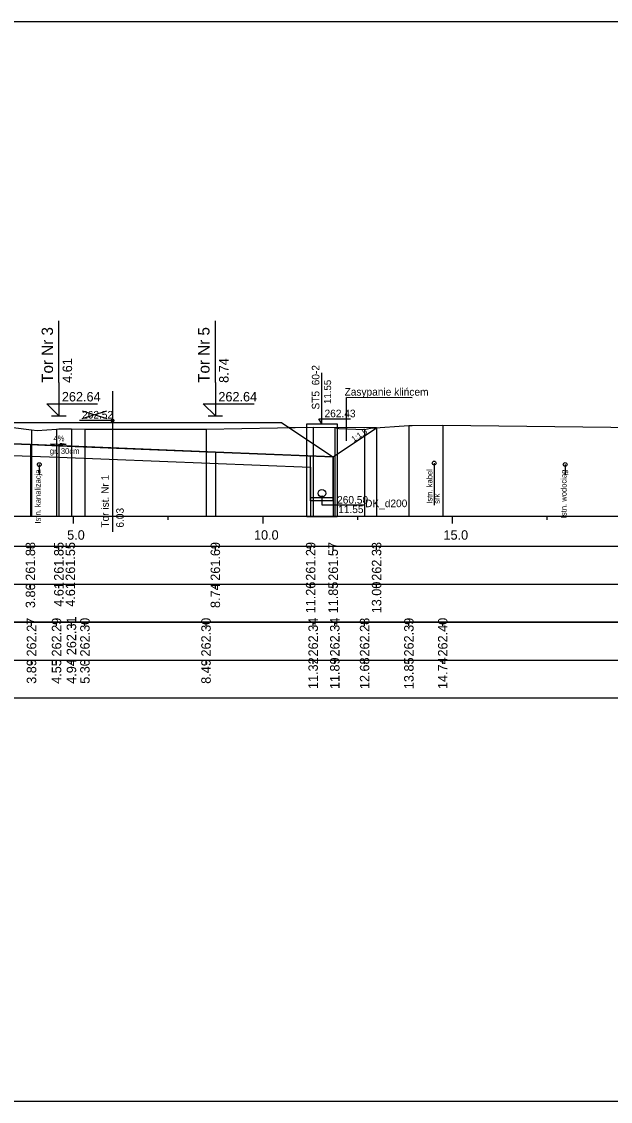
# Model space of a CAD drawing. Extents: x 6516023 to 6560129, y 5513077 to 5529206.
# Drawn here: x 6518607.09 to 6518622.63, y 5514518.16 to 5514546.66 of the extents above; entities that cross this region are included whole.
import ezdxf

# ---------------------------------------------------------------- set-up
doc = ezdxf.new("R2010")
doc.units = 0
for name, color, linetype in [('IR_default', 7, 'Continuous'), ('TOR_PRZEK_P-kable', 7, 'Continuous'), ('TOR_PRZEK_P-komponent', 7, 'Continuous'), ('TOR_PRZEK_P-odwodnienie', 7, 'Continuous'), ('TOR_PRZEK_P-opisy', 7, 'Continuous'), ('TOR_PRZEK_P-tabelka istniejace', 7, 'Continuous'), ('TOR_PRZEK_P-tabelka projektowane', 7, 'Continuous'), ('TOR_PRZEK_P-teren istniejacy', 7, 'Continuous'), ('TOR_PRZEK_P-tory istniejace', 7, 'Continuous'), ('TOR_PRZEK_P-tory projektowane', 7, 'Continuous'), ('TOR_PRZEK_P-uklad odniesienia', 7, 'Continuous'), ('TOR_PRZEK_P-warstwa ochronna I', 7, 'Continuous'), ('TOR_PRZEK_P-warstwa ochronna II', 7, 'Continuous'), ('TOR_RAMKI-ramka+tabelka 1', 7, 'Continuous')]:
    doc.layers.add(name, color=color, linetype=linetype)

msp = doc.modelspace()

# ---------------------------------------------------------------- linework, layer by layer
at = {"layer": 'IR_default'}
msp.add_lwpolyline([(6518590.868, 5514535.348), (6518593.752, 5514535.418), (6518595.806, 5514535.344), (6518596.181, 5514535.594), (6518596.896, 5514536.071), (6518598.098, 5514536.071), (6518600.396, 5514536.071), (6518601.257, 5514536.071), (6518601.713, 5514536.071), (6518604.014, 5514536.071), (6518605.213, 5514536.071), (6518605.652, 5514536.071), (6518606.324, 5514536.071), (6518608.088, 5514536.071), (6518609.824, 5514536.071), (6518610.169, 5514536.071), (6518610.454, 5514536.071), (6518613.691, 5514536.071), (6518613.954, 5514536.071), (6518614, 5514536.04), (6518615.303, 5514535.172), (6518615.313, 5514535.171), (6518616.459, 5514535.936)], dxfattribs=at)
at = {"layer": 'TOR_PRZEK_P-kable'}
for p, q in [((6518607.558, 5514534.964), (6518607.558, 5514534.695)), ((6518617.978, 5514535.004), (6518617.978, 5514533.895)), ((6518621.434, 5514534.968), (6518621.434, 5514534.698))]:
    msp.add_line(p, q, dxfattribs=at)
for centre in [(6518607.558, 5514534.964), (6518617.978, 5514535.004), (6518621.434, 5514534.968)]:
    msp.add_circle(centre, 0.05, dxfattribs=at)
at = {"layer": 'TOR_PRZEK_P-komponent'}
for p, q in [((6518616.459, 5514535.936), (6518614.152, 5514535.939)), ((6518615.313, 5514535.171), (6518616.459, 5514535.936))]:
    msp.add_line(p, q, dxfattribs=at)
msp.add_lwpolyline([(6518590.868, 5514535.348), (6518593.638, 5514535.415), (6518595.806, 5514535.344), (6518596.896, 5514536.071), (6518600.396, 5514536.071), (6518601.713, 5514536.071), (6518605.213, 5514536.071), (6518606.324, 5514536.071), (6518609.824, 5514536.071), (6518610.454, 5514536.071), (6518613.954, 5514536.071), (6518615.303, 5514535.172), (6518612.204, 5514535.296), (6518607.324, 5514535.491), (6518606.114, 5514535.539), (6518605.714, 5514535.372), (6518603.463, 5514535.462), (6518602.713, 5514535.492), (6518601.11, 5514535.557), (6518599.396, 5514535.488), (6518598.646, 5514535.458), (6518595.806, 5514535.344), (6518593.637, 5514535.415), (6518590.868, 5514535.348)], dxfattribs=at)
at = {"layer": 'TOR_PRZEK_P-odwodnienie'}
for p, q in [((6518615.016, 5514536.038), (6518615.016, 5514537.388)), ((6518615.016, 5514536.038), (6518614.933, 5514536.176)), ((6518614.933, 5514536.176), (6518615.773, 5514536.176)), ((6518614.717, 5514534.005), (6518614.713, 5514535.195)), ((6518615.317, 5514534.007), (6518615.313, 5514535.171)), ((6518615.316, 5514534.086), (6518614.716, 5514534.086)), ((6518615.317, 5514534.006), (6518614.717, 5514534.006))]:
    msp.add_line(p, q, dxfattribs=at)
for points in [[(6518614.616, 5514534.085), (6518614.616, 5514536.038), (6518615.416, 5514536.038), (6518615.416, 5514533.586), (6518614.616, 5514533.586), (6518614.616, 5514534.085)], [(6518615.017, 5514534.106), (6518615.017, 5514533.899), (6518616.127, 5514533.899)]]:
    msp.add_lwpolyline(points, dxfattribs=at)
for centre, radius in [((6518615.017, 5514534.206), 0.1), ((6518615.017, 5514534.106), 0.03)]:
    msp.add_circle(centre, radius, dxfattribs=at)
at = {"layer": 'TOR_PRZEK_P-opisy'}
msp.add_line((6518615.665, 5514535.589), (6518615.665, 5514536.736), dxfattribs=at)
msp.add_line((6518615.665, 5514535.589), (6518615.665, 5514536.736), dxfattribs=at)
for points in [[(6518617.397, 5514536.725), (6518615.665, 5514536.736)], [(6518607.854, 5514535.514), (6518608.272, 5514535.495), (6518608.104, 5514535.523)]]:
    msp.add_lwpolyline(points, dxfattribs=at)
at = {"layer": 'TOR_PRZEK_P-tabelka istniejace'}
for p, q in [((6518607.353, 5514530.706), (6518607.353, 5514530.806)), ((6518608.014, 5514530.706), (6518608.014, 5514530.806)), ((6518608.407, 5514530.706), (6518608.407, 5514530.806)), ((6518608.763, 5514530.706), (6518608.763, 5514530.806)), ((6518611.958, 5514530.706), (6518611.958, 5514530.806)), ((6518614.785, 5514530.706), (6518614.785, 5514530.806)), ((6518615.356, 5514530.706), (6518615.356, 5514530.806)), ((6518616.143, 5514530.706), (6518616.143, 5514530.806)), ((6518617.311, 5514530.706), (6518617.311, 5514530.806)), ((6518618.204, 5514530.706), (6518618.204, 5514530.806)), ((6518544.663, 5514529.806), (6518653.463, 5514529.806)), ((6518607.353, 5514529.706), (6518607.353, 5514529.806)), ((6518608.014, 5514529.706), (6518608.014, 5514529.806)), ((6518608.407, 5514529.706), (6518608.407, 5514529.806)), ((6518608.763, 5514529.706), (6518608.763, 5514529.806)), ((6518611.958, 5514529.706), (6518611.958, 5514529.806)), ((6518614.785, 5514529.706), (6518614.785, 5514529.806)), ((6518615.356, 5514529.706), (6518615.356, 5514529.806)), ((6518616.143, 5514529.706), (6518616.143, 5514529.806)), ((6518617.311, 5514529.706), (6518617.311, 5514529.806)), ((6518618.204, 5514529.706), (6518618.204, 5514529.806))]:
    msp.add_line(p, q, dxfattribs=at)
for points in [[(6518617.311, 5514535.997), (6518617.311, 5514533.806), (6518617.311, 5514533.676), (6518617.311, 5514533.606)], [(6518618.204, 5514536.006), (6518618.204, 5514533.806), (6518618.204, 5514533.676), (6518618.204, 5514533.606)], [(6518607.353, 5514535.879), (6518607.353, 5514533.806), (6518607.353, 5514533.676), (6518607.353, 5514533.606)], [(6518608.014, 5514535.899), (6518608.014, 5514533.806), (6518608.014, 5514533.676), (6518608.014, 5514533.606)], [(6518608.407, 5514535.912), (6518608.407, 5514533.806), (6518608.407, 5514533.676), (6518608.407, 5514533.606)], [(6518608.763, 5514535.903), (6518608.763, 5514533.806), (6518608.763, 5514533.676), (6518608.763, 5514533.606)], [(6518611.958, 5514535.903), (6518611.958, 5514533.806), (6518611.958, 5514533.676), (6518611.958, 5514533.606)], [(6518614.785, 5514535.949), (6518614.785, 5514533.806), (6518614.785, 5514533.676), (6518614.785, 5514533.606)], [(6518615.356, 5514535.946), (6518615.356, 5514533.806), (6518615.356, 5514533.676), (6518615.356, 5514533.606)], [(6518616.143, 5514535.887), (6518616.143, 5514533.806), (6518616.143, 5514533.676), (6518616.143, 5514533.606)]]:
    msp.add_lwpolyline(points, dxfattribs=at)
msp.add_lwpolyline([(6518544.663, 5514530.806), (6518544.663, 5514528.806), (6518653.463, 5514528.806), (6518653.463, 5514530.806)], close=True, dxfattribs=at)
at = {"layer": 'TOR_PRZEK_P-tabelka projektowane'}
for p, q in [((6518607.324, 5514532.706), (6518607.324, 5514532.806)), ((6518608.074, 5514532.706), (6518608.074, 5514532.806)), ((6518608.078, 5514532.706), (6518608.078, 5514532.806)), ((6518612.204, 5514532.706), (6518612.204, 5514532.806)), ((6518614.718, 5514532.706), (6518614.718, 5514532.806)), ((6518615.313, 5514532.706), (6518615.313, 5514532.806)), ((6518616.459, 5514532.706), (6518616.459, 5514532.806)), ((6518544.663, 5514531.806), (6518653.463, 5514531.806)), ((6518607.324, 5514531.706), (6518607.324, 5514531.806)), ((6518608.074, 5514531.706), (6518608.074, 5514531.806)), ((6518608.078, 5514531.706), (6518608.078, 5514531.806)), ((6518612.204, 5514531.706), (6518612.204, 5514531.806)), ((6518614.718, 5514531.706), (6518614.718, 5514531.806)), ((6518615.313, 5514531.706), (6518615.313, 5514531.806)), ((6518616.459, 5514531.706), (6518616.459, 5514531.806))]:
    msp.add_line(p, q, dxfattribs=at)
for points in [[(6518616.459, 5514535.936), (6518616.459, 5514533.806), (6518616.459, 5514533.676), (6518616.459, 5514533.606)], [(6518607.324, 5514535.491), (6518607.324, 5514533.806), (6518607.324, 5514533.676), (6518607.324, 5514533.606)], [(6518608.074, 5514535.461), (6518608.074, 5514533.806), (6518608.074, 5514533.676), (6518608.074, 5514533.606)], [(6518608.078, 5514535.161), (6518608.078, 5514533.806), (6518608.078, 5514533.676), (6518608.078, 5514533.606)], [(6518612.204, 5514535.296), (6518612.204, 5514533.806), (6518612.204, 5514533.676), (6518612.204, 5514533.606)], [(6518615.313, 5514535.171), (6518615.313, 5514533.806), (6518615.313, 5514533.676), (6518615.313, 5514533.606)], [(6518614.718, 5514534.895), (6518614.718, 5514533.806), (6518614.718, 5514533.676), (6518614.718, 5514533.606)]]:
    msp.add_lwpolyline(points, dxfattribs=at)
msp.add_lwpolyline([(6518544.663, 5514532.806), (6518544.663, 5514530.806), (6518653.463, 5514530.806), (6518653.463, 5514532.806)], close=True, dxfattribs=at)
at = {"layer": 'TOR_PRZEK_P-teren istniejacy'}
msp.add_lwpolyline([(6518606.376, 5514536.007), (6518607.353, 5514535.879), (6518607.502, 5514535.864), (6518608.014, 5514535.899), (6518608.072, 5514535.905), (6518608.407, 5514535.912), (6518608.763, 5514535.903), (6518611.958, 5514535.903), (6518614.785, 5514535.949), (6518615.356, 5514535.946), (6518615.463, 5514535.914), (6518616.143, 5514535.887), (6518616.295, 5514535.924), (6518617.311, 5514535.997), (6518617.394, 5514536), (6518618.204, 5514536.006), (6518629.298, 5514535.875)], dxfattribs=at)
at = {"layer": 'TOR_PRZEK_P-tory istniejace'}
for p, q in [((6518609.488, 5514536.905), (6518609.488, 5514533.185)), ((6518608.688, 5514536.177), (6518609.34, 5514536.38)), ((6518608.688, 5514536.38), (6518609.34, 5514536.177)), ((6518609.488, 5514536.13), (6518608.622, 5514536.13))]:
    msp.add_line(p, q, dxfattribs=at)
msp.add_circle((6518609.488, 5514536.13), 0.035, dxfattribs=at)
at = {"layer": 'TOR_PRZEK_P-tory projektowane'}
for p, q in [((6518608.074, 5514537.129), (6518608.074, 5514538.761)), ((6518612.204, 5514537.128), (6518612.204, 5514538.76)), ((6518608.074, 5514537.129), (6518608.074, 5514536.251)), ((6518612.204, 5514537.128), (6518612.204, 5514536.251)), ((6518608.074, 5514536.251), (6518607.755, 5514536.57)), ((6518607.755, 5514536.57), (6518609.099, 5514536.57)), ((6518612.204, 5514536.251), (6518611.885, 5514536.57)), ((6518611.885, 5514536.57), (6518613.229, 5514536.57)), ((6518607.882, 5514536.251), (6518608.266, 5514536.251)), ((6518612.013, 5514536.251), (6518612.396, 5514536.251))]:
    msp.add_line(p, q, dxfattribs=at)
at = {"layer": 'TOR_PRZEK_P-uklad odniesienia'}
for p, q in [((6518548.463, 5514533.606), (6518653.463, 5514533.606)), ((6518608.463, 5514533.406), (6518608.463, 5514533.606)), ((6518610.963, 5514533.506), (6518610.963, 5514533.606)), ((6518613.463, 5514533.406), (6518613.463, 5514533.606)), ((6518615.963, 5514533.506), (6518615.963, 5514533.606)), ((6518618.463, 5514533.406), (6518618.463, 5514533.606)), ((6518620.963, 5514533.506), (6518620.963, 5514533.606))]:
    msp.add_line(p, q, dxfattribs=at)
at = {"layer": 'TOR_PRZEK_P-warstwa ochronna I'}
msp.add_lwpolyline([(6518606.119, 5514535.238), (6518606.859, 5514535.206), (6518608.078, 5514535.161), (6518614.718, 5514534.895)], dxfattribs=at)
at = {"layer": 'TOR_PRZEK_P-warstwa ochronna II'}
msp.add_lwpolyline([(6518579.041, 5514536.012), (6518580.058, 5514535.334), (6518583.262, 5514535.462), (6518584.012, 5514535.492), (6518585.645, 5514535.557), (6518587.283, 5514535.492), (6518588.033, 5514535.462), (6518590.868, 5514535.348), (6518593.752, 5514535.418), (6518595.806, 5514535.344), (6518598.646, 5514535.458), (6518599.396, 5514535.488), (6518601.11, 5514535.557), (6518602.713, 5514535.492), (6518603.463, 5514535.462), (6518605.714, 5514535.372), (6518606.114, 5514535.539), (6518607.324, 5514535.491), (6518608.074, 5514535.461), (6518612.204, 5514535.296), (6518615.313, 5514535.171), (6518616.459, 5514535.936)], dxfattribs=at)
at = {"layer": 'TOR_RAMKI-ramka+tabelka 1'}
msp.add_lwpolyline([(6518542.013, 5514546.656), (6518789.513, 5514546.656), (6518789.513, 5514518.156), (6518542.013, 5514518.156)], close=True, dxfattribs=at)

# ---------------------------------------------------------------- texts
at = {"layer": 'TOR_PRZEK_P-kable'}
for s, height, p in [('Istn. kanalizacja', 0.14999, (6518607.596, 5514533.408)), ('Istn. kabel', 0.14999, (6518617.933, 5514533.931)), ('Istn. wodociąg', 0.14999, (6518621.472, 5514533.549)), ('srk', 0.15, (6518618.127, 5514533.931))]:
    msp.add_text(s, height=height, rotation=90.0511, dxfattribs=at).set_placement(p)
at = {"layer": 'TOR_PRZEK_P-odwodnienie'}
for s, height, rotation, p in [('ST5_60-2', 0.2, 90, (6518614.95, 5514536.417)), ('11.55', 0.19, 90, (6518615.259, 5514536.565)), ('260.50', 0.2, 360, (6518615.417, 5514533.934)), ('DK_d200', 0.2, 360, (6518616.155, 5514533.84)), ('11.55', 0.2, 360, (6518615.445, 5514533.684))]:
    msp.add_text(s, height=height, rotation=rotation, dxfattribs=at).set_placement(p)
msp.add_text('262.43', height=0.2, dxfattribs=at).set_placement((6518615.086, 5514536.213))
at = {"layer": 'TOR_PRZEK_P-opisy'}
for s, height, rotation, p in [('Zasypanie klińcem', 0.2, 359.9489, (6518615.614, 5514536.785)), ('4%', 0.15, 359.8485, (6518607.933, 5514535.58)), ('1:1,5', 0.15, 34.0701, (6518615.859, 5514535.554))]:
    msp.add_text(s, height=height, rotation=rotation, dxfattribs=at).set_placement(p)
at = {"layer": 'TOR_PRZEK_P-tabelka istniejace'}
for s, p in [('262.27', (6518607.478, 5514529.898)), ('262.29', (6518608.139, 5514529.898)), ('262.31', (6518608.532, 5514529.933)), ('262.30', (6518608.888, 5514529.898)), ('262.30', (6518612.083, 5514529.898)), ('262.34', (6518614.91, 5514529.899)), ('262.34', (6518615.481, 5514529.899)), ('262.28', (6518616.268, 5514529.898)), ('262.39', (6518617.436, 5514529.898)), ('262.40', (6518618.329, 5514529.898)), ('3.89', (6518607.478, 5514529.178)), ('4.55', (6518608.139, 5514529.177)), ('4.94', (6518608.532, 5514529.178)), ('5.30', (6518608.888, 5514529.178)), ('8.49', (6518612.083, 5514529.178)), ('11.32', (6518614.91, 5514529.04)), ('11.89', (6518615.481, 5514529.038)), ('12.68', (6518616.268, 5514529.038)), ('13.85', (6518617.436, 5514529.037)), ('14.74', (6518618.329, 5514529.039))]:
    msp.add_text(s, height=0.25, rotation=90, dxfattribs=at).set_placement(p)
at = {"layer": 'TOR_PRZEK_P-tabelka projektowane'}
for s, p in [('261.88', (6518607.449, 5514531.898)), ('261.85', (6518608.199, 5514531.897)), ('261.55', (6518608.503, 5514531.897)), ('261.69', (6518612.329, 5514531.898)), ('261.29', (6518614.844, 5514531.898)), ('261.57', (6518615.438, 5514531.898)), ('262.33', (6518616.584, 5514531.898)), ('3.86', (6518607.449, 5514531.177)), ('4.61', (6518608.199, 5514531.212)), ('4.61', (6518608.503, 5514531.212)), ('8.74', (6518612.329, 5514531.178)), ('11.26', (6518614.844, 5514531.038)), ('11.85', (6518615.438, 5514531.037)), ('13.00', (6518616.584, 5514531.038))]:
    msp.add_text(s, height=0.25, rotation=90, dxfattribs=at).set_placement(p)
at = {"layer": 'TOR_PRZEK_P-tory istniejace'}
msp.add_text('262.52', height=0.2, dxfattribs=at).set_placement((6518608.688, 5514536.18))
for s, rotation, p in [('Tor ist. Nr 1', 90.0511, (6518609.394, 5514533.3)), ('6.03', 90, (6518609.788, 5514533.3))]:
    msp.add_text(s, height=0.2, rotation=rotation, dxfattribs=at).set_placement(p)
at = {"layer": 'TOR_PRZEK_P-tory projektowane'}
for s, height, p in [('Tor Nr 3', 0.3, (6518607.92, 5514537.122)), ('Tor Nr 5', 0.3, (6518612.05, 5514537.122)), ('4.61', 0.25, (6518608.424, 5514537.121)), ('8.74', 0.25, (6518612.554, 5514537.121))]:
    msp.add_text(s, height=height, rotation=90, dxfattribs=at).set_placement(p)
for p in [(6518608.154, 5514536.631), (6518612.284, 5514536.631)]:
    msp.add_text('262.64', height=0.25, dxfattribs=at).set_placement(p)
at = {"layer": 'TOR_PRZEK_P-uklad odniesienia'}
for s, p in [('5.0', (6518608.294, 5514532.981)), ('10.0', (6518613.224, 5514532.981)), ('15.0', (6518618.224, 5514532.981))]:
    msp.add_text(s, height=0.25, dxfattribs=at).set_placement(p)
at = {"layer": 'TOR_PRZEK_P-warstwa ochronna I'}
msp.add_text('gr. 30cm', height=0.15, dxfattribs=at).set_placement((6518607.838, 5514535.247))

doc.saveas('drawing.dxf')
